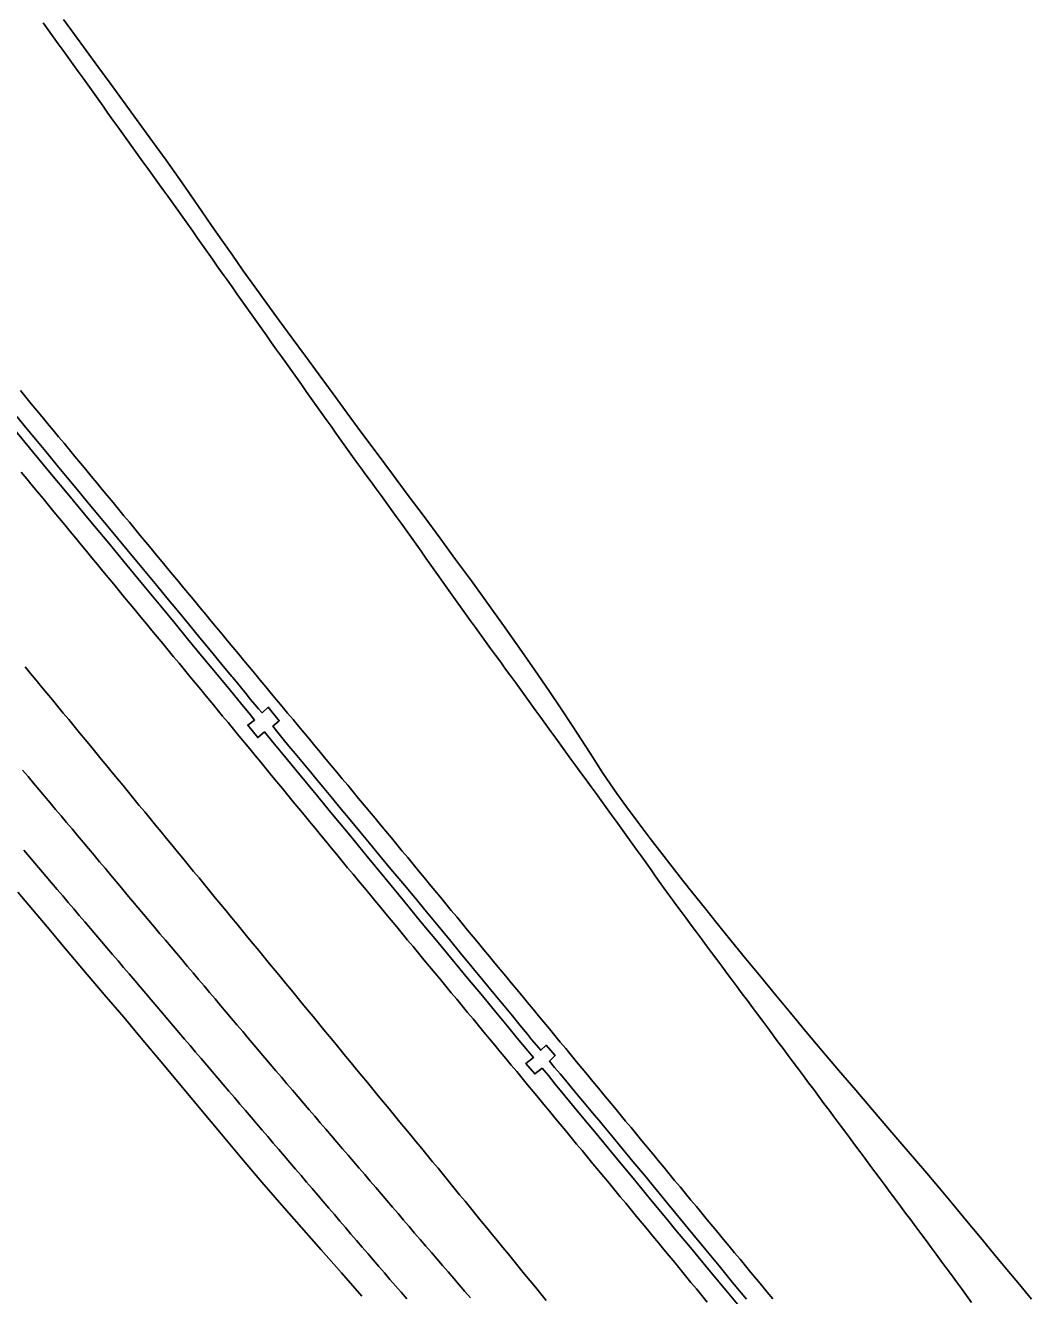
# Model space of a CAD drawing. Extents: x 1948091 to 1975253, y 787267 to 823306.
# Drawn here: x 1950834 to 1951128.5, y 819988.9 to 820360.4 of the extents above; entities that cross this region are included whole.
import ezdxf

# ---------------------------------------------------------------- set-up
doc = ezdxf.new("R2010")
doc.units = 0
doc.layers.add('RD_EX_Pavement_Markings', color=7, linetype='Continuous')
doc.layers.add('RD_EX_Road', color=7, linetype='Continuous')

msp = doc.modelspace()

# ---------------------------------------------------------------- linework, layer by layer
at = {"layer": 'RD_EX_Pavement_Markings'}
for points in [[(1951110.89, 819986.86), (1951109.41, 819988.87), (1951107.93, 819990.89), (1951106.45, 819992.9), (1951104.97, 819994.92), (1951103.49, 819996.93), (1951102, 819998.94), (1951100.52, 820000.96), (1951099.04, 820002.97), (1951097.56, 820004.98), (1951096.07, 820006.99), (1951094.57, 820008.99), (1951093.08, 820011), (1951091.59, 820013), (1951090.09, 820015.01), (1951088.6, 820017.01), (1951087.1, 820019.02), (1951085.61, 820021.02), (1951084.12, 820023.03), (1951082.62, 820025.03), (1951081.13, 820027.04), (1951079.64, 820029.04), (1951078.14, 820031.05), (1951076.65, 820033.05), (1951075.16, 820035.06), (1951073.66, 820037.06), (1951072.17, 820039.07), (1951070.67, 820041.07), (1951069.18, 820043.07), (1951067.69, 820045.08), (1951066.19, 820047.08), (1951064.7, 820049.09), (1951063.2, 820051.09), (1951061.71, 820053.1), (1951060.22, 820055.1), (1951058.72, 820057.1), (1951057.23, 820059.11), (1951055.73, 820061.11), (1951054.24, 820063.12), (1951052.74, 820065.12), (1951051.25, 820067.13), (1951049.76, 820069.13), (1951048.26, 820071.14), (1951046.77, 820073.14), (1951045.27, 820075.14), (1951043.78, 820077.15), (1951042.29, 820079.16), (1951040.8, 820081.16), (1951039.3, 820083.17), (1951037.81, 820085.17), (1951036.32, 820087.18), (1951034.83, 820089.18), (1951033.34, 820091.19), (1951031.84, 820093.2), (1951030.35, 820095.2), (1951028.86, 820097.21), (1951027.37, 820099.21), (1951025.87, 820101.22), (1951024.38, 820103.22), (1951022.92, 820105.25), (1951021.46, 820107.28), (1951020, 820109.31), (1951018.54, 820111.34), (1951017.09, 820113.38), (1951015.63, 820115.41), (1951014.17, 820117.44), (1951012.71, 820119.47), (1951011.26, 820121.5), (1951009.8, 820123.53), (1951008.34, 820125.56), (1951006.88, 820127.59), (1951005.42, 820129.62), (1951003.94, 820131.64), (1951002.47, 820133.66), (1951001, 820135.68), (1950999.53, 820137.7), (1950998.06, 820139.72), (1950996.59, 820141.74), (1950995.12, 820143.76), (1950993.65, 820145.79), (1950992.17, 820147.81), (1950990.7, 820149.83), (1950989.23, 820151.85), (1950987.76, 820153.87), (1950986.29, 820155.89), (1950984.82, 820157.91), (1950983.35, 820159.94), (1950981.88, 820161.96), (1950980.42, 820163.99), (1950978.95, 820166.01), (1950977.49, 820168.04), (1950976.02, 820170.06), (1950974.55, 820172.09), (1950973.09, 820174.11), (1950971.62, 820176.14), (1950970.16, 820178.16), (1950968.69, 820180.19), (1950967.23, 820182.21), (1950965.76, 820184.24), (1950964.29, 820186.26), (1950962.83, 820188.29), (1950961.36, 820190.32), (1950959.9, 820192.34), (1950958.44, 820194.37), (1950956.99, 820196.41), (1950955.55, 820198.45), (1950954.11, 820200.49), (1950952.66, 820202.53), (1950951.22, 820204.58), (1950949.78, 820206.62), (1950948.33, 820208.66), (1950946.89, 820210.7), (1950945.44, 820212.74), (1950943.97, 820214.76), (1950942.5, 820216.78), (1950941.03, 820218.8), (1950939.56, 820220.82), (1950938.09, 820222.84), (1950936.62, 820224.87), (1950935.15, 820226.89), (1950933.67, 820228.91), (1950932.2, 820230.93), (1950930.73, 820232.95), (1950929.26, 820234.97), (1950927.8, 820237), (1950926.35, 820239.04), (1950924.9, 820241.08), (1950923.45, 820243.11), (1950922, 820245.15), (1950920.55, 820247.19), (1950919.11, 820249.22), (1950917.66, 820251.26), (1950916.21, 820253.3), (1950914.76, 820255.34), (1950913.31, 820257.37), (1950911.86, 820259.41), (1950910.41, 820261.45), (1950908.96, 820263.49), (1950907.51, 820265.52), (1950906.07, 820267.56), (1950904.62, 820269.6), (1950903.17, 820271.64), (1950901.72, 820273.67), (1950900.27, 820275.71), (1950898.82, 820277.75), (1950897.37, 820279.79), (1950895.93, 820281.82), (1950894.49, 820283.87), (1950893.05, 820285.91), (1950891.6, 820287.95), (1950890.16, 820290), (1950888.72, 820292.04), (1950887.28, 820294.08), (1950885.84, 820296.13), (1950884.4, 820298.17), (1950882.96, 820300.21), (1950881.52, 820302.26), (1950880.08, 820304.3), (1950878.64, 820306.34), (1950877.19, 820308.38), (1950875.72, 820310.4), (1950874.24, 820312.42), (1950872.77, 820314.44), (1950871.29, 820316.45), (1950869.82, 820318.47), (1950868.34, 820320.49), (1950866.88, 820322.52), (1950865.43, 820324.56), (1950863.98, 820326.59), (1950862.53, 820328.63), (1950861.08, 820330.67), (1950859.63, 820332.7), (1950858.18, 820334.74), (1950856.74, 820336.78), (1950855.29, 820338.82), (1950853.83, 820340.85), (1950852.37, 820342.87), (1950850.9, 820344.9), (1950849.44, 820346.93), (1950847.97, 820348.95), (1950846.51, 820350.98), (1950845.05, 820353.01), (1950843.58, 820355.03), (1950842.12, 820357.06), (1950840.65, 820359.09), (1950839.18, 820361.11)], [(1950832.55, 820253.55), (1950834.14, 820251.62), (1950835.74, 820249.7), (1950837.33, 820247.77), (1950838.93, 820245.84), (1950840.52, 820243.92), (1950842.12, 820241.99), (1950843.71, 820240.07), (1950845.31, 820238.14), (1950846.9, 820236.22), (1950848.5, 820234.29), (1950850.09, 820232.37), (1950851.69, 820230.44), (1950853.28, 820228.52), (1950854.88, 820226.59), (1950856.47, 820224.67), (1950858.07, 820222.74), (1950859.66, 820220.82), (1950861.26, 820218.89), (1950862.85, 820216.97), (1950864.45, 820215.04), (1950866.04, 820213.12), (1950867.64, 820211.19), (1950869.23, 820209.26), (1950870.83, 820207.34), (1950872.42, 820205.41), (1950874.01, 820203.49), (1950875.61, 820201.56), (1950877.2, 820199.64), (1950878.8, 820197.71), (1950880.39, 820195.79), (1950881.99, 820193.86), (1950883.58, 820191.94), (1950885.18, 820190.01), (1950886.77, 820188.09), (1950888.37, 820186.16), (1950889.96, 820184.24), (1950891.56, 820182.31), (1950893.15, 820180.39), (1950894.75, 820178.47), (1950896.35, 820176.54), (1950897.95, 820174.62), (1950899.55, 820172.7), (1950901.15, 820170.78), (1950902.75, 820168.86), (1950904.35, 820166.94), (1950905.95, 820165.01), (1950907.54, 820163.09), (1950909.14, 820161.17), (1950910.74, 820159.25), (1950912.34, 820157.33), (1950913.94, 820155.4), (1950915.54, 820153.48), (1950917.14, 820151.56), (1950918.74, 820149.64), (1950920.34, 820147.72), (1950921.94, 820145.8), (1950923.53, 820143.87), (1950925.13, 820141.95), (1950926.73, 820140.03), (1950928.33, 820138.11), (1950929.93, 820136.19), (1950931.53, 820134.26), (1950933.13, 820132.34), (1950934.73, 820130.42), (1950936.33, 820128.5), (1950937.92, 820126.58), (1950939.52, 820124.65), (1950941.11, 820122.72), (1950942.71, 820120.8), (1950944.3, 820118.87), (1950945.89, 820116.95), (1950947.49, 820115.02), (1950949.08, 820113.09), (1950950.67, 820111.17), (1950952.27, 820109.24), (1950953.86, 820107.32), (1950955.45, 820105.39), (1950957.05, 820103.46), (1950958.64, 820101.54), (1950960.24, 820099.61), (1950961.83, 820097.68), (1950963.42, 820095.76), (1950965.02, 820093.83), (1950966.61, 820091.91), (1950968.2, 820089.98), (1950969.8, 820088.05), (1950971.39, 820086.13), (1950972.98, 820084.2), (1950974.58, 820082.27), (1950976.17, 820080.35), (1950977.77, 820078.42), (1950979.36, 820076.5), (1950980.95, 820074.57), (1950982.55, 820072.64), (1950984.14, 820070.72), (1950985.73, 820068.79), (1950987.33, 820066.87), (1950988.92, 820064.94), (1950990.51, 820063.01), (1950992.11, 820061.09), (1950993.7, 820059.16), (1950995.3, 820057.23), (1950996.89, 820055.31), (1950998.48, 820053.38), (1951000.08, 820051.46), (1951001.67, 820049.53), (1951003.27, 820047.61), (1951004.86, 820045.68), (1951006.45, 820043.75), (1951008.05, 820041.83), (1951009.64, 820039.9), (1951011.24, 820037.98), (1951012.83, 820036.05), (1951014.43, 820034.13), (1951016.02, 820032.2), (1951017.62, 820030.28), (1951019.21, 820028.35), (1951020.81, 820026.43), (1951022.4, 820024.5), (1951023.99, 820022.57), (1951025.59, 820020.65), (1951027.18, 820018.72), (1951028.78, 820016.8), (1951030.37, 820014.87), (1951031.97, 820012.95), (1951033.56, 820011.02), (1951035.16, 820009.1), (1951036.75, 820007.17), (1951038.34, 820005.24), (1951039.94, 820003.32), (1951041.53, 820001.39), (1951043.13, 819999.47), (1951044.72, 819997.54), (1951046.32, 819995.62), (1951047.91, 819993.69), (1951049.51, 819991.77), (1951051.1, 819989.84), (1951052.7, 819987.92)], [(1950832.81, 820229.69), (1950834.4, 820227.76), (1950835.99, 820225.83), (1950837.58, 820223.9), (1950839.17, 820221.98), (1950840.77, 820220.05), (1950842.36, 820218.12), (1950843.95, 820216.19), (1950845.54, 820214.27), (1950847.13, 820212.34), (1950848.73, 820210.41), (1950850.32, 820208.48), (1950851.91, 820206.56), (1950853.5, 820204.63), (1950855.09, 820202.7), (1950856.69, 820200.77), (1950858.28, 820198.85), (1950859.87, 820196.92), (1950861.46, 820194.99), (1950863.05, 820193.06), (1950864.65, 820191.14), (1950866.24, 820189.21), (1950867.83, 820187.28), (1950869.43, 820185.36), (1950871.02, 820183.43), (1950872.61, 820181.5), (1950874.21, 820179.58), (1950875.8, 820177.65), (1950877.39, 820175.72), (1950878.99, 820173.8), (1950880.58, 820171.87), (1950882.17, 820169.94), (1950883.77, 820168.02), (1950885.36, 820166.09), (1950886.95, 820164.17), (1950888.54, 820162.24), (1950890.13, 820160.31), (1950891.73, 820158.38), (1950893.32, 820156.45), (1950894.91, 820154.52), (1950896.5, 820152.59), (1950898.09, 820150.66), (1950899.68, 820148.73), (1950901.27, 820146.81), (1950902.86, 820144.88), (1950904.45, 820142.95), (1950906.04, 820141.02), (1950907.63, 820139.09), (1950909.22, 820137.16), (1950910.81, 820135.23), (1950912.4, 820133.3), (1950913.99, 820131.37), (1950915.58, 820129.45), (1950917.17, 820127.52), (1950918.76, 820125.59), (1950920.35, 820123.66), (1950921.94, 820121.73), (1950923.53, 820119.8), (1950925.12, 820117.87), (1950926.71, 820115.94), (1950928.31, 820114.02), (1950929.9, 820112.09), (1950931.5, 820110.17), (1950933.1, 820108.25), (1950934.69, 820106.32), (1950936.29, 820104.4), (1950937.88, 820102.47), (1950939.48, 820100.55), (1950941.08, 820098.62), (1950942.67, 820096.7), (1950944.27, 820094.78), (1950945.86, 820092.85), (1950947.46, 820090.93), (1950949.06, 820089), (1950950.65, 820087.08), (1950952.25, 820085.15), (1950953.84, 820083.23), (1950955.44, 820081.31), (1950957.04, 820079.38), (1950958.63, 820077.46), (1950960.23, 820075.53), (1950961.82, 820073.61), (1950963.42, 820071.68), (1950965.02, 820069.76), (1950966.61, 820067.84), (1950968.21, 820065.91), (1950969.8, 820063.99), (1950971.4, 820062.06), (1950972.99, 820060.14), (1950974.59, 820058.21), (1950976.18, 820056.29), (1950977.78, 820054.36), (1950979.37, 820052.44), (1950980.97, 820050.51), (1950982.56, 820048.59), (1950984.16, 820046.66), (1950985.75, 820044.74), (1950987.35, 820042.81), (1950988.94, 820040.88), (1950990.54, 820038.96), (1950992.13, 820037.03), (1950993.73, 820035.11), (1950995.32, 820033.18), (1950996.91, 820031.26), (1950998.51, 820029.33), (1951000.1, 820027.41), (1951001.7, 820025.48), (1951003.29, 820023.56), (1951004.89, 820021.63), (1951006.48, 820019.71), (1951008.08, 820017.78), (1951009.67, 820015.85), (1951011.27, 820013.93), (1951012.86, 820012), (1951014.45, 820010.08), (1951016.05, 820008.15), (1951017.64, 820006.23), (1951019.24, 820004.3), (1951020.83, 820002.37), (1951022.42, 820000.44), (1951024.01, 819998.51), (1951025.6, 819996.59), (1951027.19, 819994.66), (1951028.78, 819992.73), (1951030.37, 819990.8), (1951031.96, 819988.87), (1951033.56, 819986.94)], [(1950986.45, 819987.42), (1950984.86, 819989.36), (1950983.28, 819991.29), (1950981.69, 819993.22), (1950980.11, 819995.16), (1950978.52, 819997.09), (1950976.94, 819999.02), (1950975.36, 820000.96), (1950973.77, 820002.89), (1950972.19, 820004.83), (1950970.6, 820006.76), (1950969.02, 820008.69), (1950967.43, 820010.63), (1950965.85, 820012.56), (1950964.26, 820014.49), (1950962.68, 820016.43), (1950961.09, 820018.36), (1950959.51, 820020.29), (1950957.92, 820022.23), (1950956.33, 820024.16), (1950954.75, 820026.09), (1950953.16, 820028.02), (1950951.57, 820029.95), (1950949.98, 820031.88), (1950948.39, 820033.81), (1950946.8, 820035.74), (1950945.21, 820037.67), (1950943.62, 820039.6), (1950942.03, 820041.53), (1950940.44, 820043.46), (1950938.85, 820045.39), (1950937.26, 820047.32), (1950935.68, 820049.25), (1950934.09, 820051.17), (1950932.5, 820053.1), (1950930.91, 820055.03), (1950929.32, 820056.96), (1950927.73, 820058.89), (1950926.14, 820060.82), (1950924.55, 820062.75), (1950922.96, 820064.68), (1950921.37, 820066.61), (1950919.78, 820068.54), (1950918.19, 820070.47), (1950916.6, 820072.4), (1950915.02, 820074.33), (1950913.43, 820076.26), (1950911.84, 820078.19), (1950910.25, 820080.12), (1950908.66, 820082.05), (1950907.07, 820083.98), (1950905.48, 820085.91), (1950903.89, 820087.84), (1950902.3, 820089.77), (1950900.71, 820091.7), (1950899.13, 820093.63), (1950897.54, 820095.56), (1950895.95, 820097.49), (1950894.36, 820099.42), (1950892.77, 820101.36), (1950891.18, 820103.29), (1950889.59, 820105.22), (1950888.01, 820107.15), (1950886.42, 820109.08), (1950884.83, 820111.01), (1950883.24, 820112.94), (1950881.65, 820114.87), (1950880.06, 820116.8), (1950878.47, 820118.73), (1950876.89, 820120.66), (1950875.3, 820122.59), (1950873.71, 820124.52), (1950872.12, 820126.45), (1950870.53, 820128.38), (1950868.94, 820130.31), (1950867.35, 820132.24), (1950865.77, 820134.17), (1950864.18, 820136.1), (1950862.59, 820138.03), (1950861, 820139.96), (1950859.41, 820141.89), (1950857.82, 820143.82), (1950856.23, 820145.75), (1950854.64, 820147.68), (1950853.05, 820149.61), (1950851.46, 820151.54), (1950849.87, 820153.46), (1950848.28, 820155.39), (1950846.68, 820157.32), (1950845.09, 820159.25), (1950843.5, 820161.18), (1950841.91, 820163.1), (1950840.32, 820165.03), (1950838.72, 820166.96), (1950837.13, 820168.89), (1950835.54, 820170.81), (1950833.95, 820172.74)], [(1950964.26, 819988.2), (1950962.62, 819990.09), (1950960.99, 819991.99), (1950959.36, 819993.88), (1950957.72, 819995.77), (1950956.09, 819997.66), (1950954.46, 819999.56), (1950952.82, 820001.45), (1950951.19, 820003.34), (1950949.56, 820005.23), (1950947.92, 820007.13), (1950946.3, 820009.03), (1950944.67, 820010.93), (1950943.05, 820012.83), (1950941.42, 820014.73), (1950939.8, 820016.63), (1950938.18, 820018.53), (1950936.55, 820020.43), (1950934.93, 820022.33), (1950933.3, 820024.23), (1950931.68, 820026.13), (1950930.05, 820028.03), (1950928.43, 820029.93), (1950926.8, 820031.83), (1950925.18, 820033.73), (1950923.55, 820035.63), (1950921.93, 820037.53), (1950920.3, 820039.43), (1950918.68, 820041.33), (1950917.05, 820043.23), (1950915.43, 820045.13), (1950913.8, 820047.03), (1950912.18, 820048.93), (1950910.56, 820050.83), (1950908.93, 820052.73), (1950907.31, 820054.63), (1950905.68, 820056.53), (1950904.06, 820058.43), (1950902.44, 820060.34), (1950900.83, 820062.25), (1950899.21, 820064.16), (1950897.6, 820066.07), (1950895.99, 820067.98), (1950894.37, 820069.89), (1950892.76, 820071.8), (1950891.15, 820073.7), (1950889.53, 820075.61), (1950887.92, 820077.52), (1950886.31, 820079.43), (1950884.69, 820081.34), (1950883.08, 820083.25), (1950881.47, 820085.16), (1950879.85, 820087.07), (1950878.24, 820088.98), (1950876.63, 820090.89), (1950875.01, 820092.8), (1950873.4, 820094.71), (1950871.79, 820096.62), (1950870.17, 820098.53), (1950868.56, 820100.44), (1950866.96, 820102.36), (1950865.35, 820104.27), (1950863.74, 820106.19), (1950862.13, 820108.1), (1950860.53, 820110.02), (1950858.92, 820111.93), (1950857.31, 820113.85), (1950855.71, 820115.76), (1950854.1, 820117.68), (1950852.49, 820119.59), (1950850.88, 820121.51), (1950849.28, 820123.42), (1950847.67, 820125.34), (1950846.06, 820127.25), (1950844.46, 820129.17), (1950842.85, 820131.08), (1950841.24, 820133), (1950839.64, 820134.91), (1950838.03, 820136.83), (1950836.42, 820138.74), (1950834.81, 820140.66), (1950833.21, 820142.57)], [(1950945.61, 819987.93), (1950943.97, 819989.82), (1950942.34, 819991.71), (1950940.7, 819993.6), (1950939.06, 819995.49), (1950937.43, 819997.38), (1950935.79, 819999.27), (1950934.17, 820001.17), (1950932.54, 820003.07), (1950930.92, 820004.97), (1950929.29, 820006.87), (1950927.67, 820008.77), (1950926.04, 820010.67), (1950924.42, 820012.57), (1950922.79, 820014.47), (1950921.17, 820016.37), (1950919.54, 820018.27), (1950917.92, 820020.17), (1950916.29, 820022.07), (1950914.67, 820023.97), (1950913.04, 820025.87), (1950911.42, 820027.77), (1950909.8, 820029.67), (1950908.17, 820031.57), (1950906.55, 820033.47), (1950904.92, 820035.37), (1950903.3, 820037.27), (1950901.67, 820039.17), (1950900.05, 820041.07), (1950898.42, 820042.97), (1950896.8, 820044.87), (1950895.17, 820046.77), (1950893.55, 820048.67), (1950891.92, 820050.57), (1950890.3, 820052.47), (1950888.68, 820054.38), (1950887.06, 820056.28), (1950885.44, 820058.18), (1950883.82, 820060.09), (1950882.2, 820061.99), (1950880.58, 820063.89), (1950878.96, 820065.8), (1950877.34, 820067.7), (1950875.72, 820069.6), (1950874.1, 820071.51), (1950872.48, 820073.41), (1950870.85, 820075.32), (1950869.23, 820077.22), (1950867.61, 820079.12), (1950865.99, 820081.03), (1950864.37, 820082.93), (1950862.75, 820084.83), (1950861.13, 820086.74), (1950859.51, 820088.64), (1950857.89, 820090.54), (1950856.27, 820092.45), (1950854.65, 820094.35), (1950853.03, 820096.25), (1950851.41, 820098.16), (1950849.79, 820100.06), (1950848.17, 820101.96), (1950846.55, 820103.87), (1950844.92, 820105.77), (1950843.3, 820107.68), (1950841.68, 820109.58), (1950840.06, 820111.48), (1950838.44, 820113.39), (1950836.82, 820115.29), (1950835.2, 820117.19), (1950833.58, 820119.1)]]:
    msp.add_lwpolyline(points, dxfattribs=at)
at = {"layer": 'RD_EX_Road'}
for points in [[(1950845.17, 820362.14), (1950848.38, 820357.72), (1950851.77, 820353.06), (1950855.23, 820348.31), (1950858.77, 820343.47), (1950862.38, 820338.54), (1950865.79, 820333.88), (1950871.23, 820326.43), (1950875.19, 820320.97), (1950879.87, 820314.32), (1950885.52, 820306.15), (1950888.48, 820301.87), (1950891.51, 820297.54), (1950894.59, 820293.13), (1950897.78, 820288.62), (1950901.13, 820283.93), (1950904.64, 820279.08), (1950908.31, 820274.06), (1950912.1, 820268.89), (1950915.98, 820263.6), (1950919.96, 820258.18), (1950924.03, 820252.64), (1950928.2, 820246.96), (1950932.5, 820241.15), (1950936.92, 820235.19), (1950941.46, 820229.09), (1950946.06, 820222.91), (1950950.67, 820216.7), (1950955.29, 820210.46), (1950959.91, 820204.2), (1950964.55, 820197.87), (1950969.21, 820191.43), (1950973.89, 820184.88), (1950978.59, 820178.22), (1950983.08, 820171.78), (1950987.15, 820165.86), (1950990.78, 820160.47), (1950993.99, 820155.62), (1950999.23, 820147.55), (1951002.99, 820141.69), (1951007.08, 820135.7), (1951009.93, 820131.77), (1951013.32, 820127.22), (1951016.87, 820122.52), (1951020.22, 820118.14), (1951026.3, 820110.33), (1951029.32, 820106.54), (1951032.7, 820102.33), (1951036.44, 820097.7), (1951040.55, 820092.65), (1951044.85, 820087.38), (1951049.18, 820082.1), (1951053.55, 820076.82), (1951057.94, 820071.52), (1951062.43, 820066.13), (1951067.11, 820060.57), (1951071.97, 820054.84), (1951077.01, 820048.93), (1951081.93, 820043.19), (1951086.43, 820037.93), (1951090.52, 820033.15), (1951094.2, 820028.86), (1951097.75, 820024.69), (1951101.47, 820020.28), (1951105.36, 820015.63), (1951109.42, 820010.74), (1951113.49, 820005.81), (1951117.43, 820001.06), (1951121.23, 819996.49), (1951124.88, 819992.11), (1951128.45, 819987.82)], [(1950831.5, 820246.02), (1950834.55, 820242.3), (1950837.54, 820238.68), (1950840.45, 820235.15), (1950843.34, 820231.64), (1950846.27, 820228.11), (1950849.23, 820224.54), (1950852.22, 820220.93), (1950855.2, 820217.34), (1950858.12, 820213.81), (1950861, 820210.35), (1950863.83, 820206.95), (1950866.65, 820203.54), (1950869.53, 820200.08), (1950872.45, 820196.56), (1950875.42, 820192.97), (1950878.49, 820189.27), (1950881.72, 820185.37), (1950885.09, 820181.29), (1950888.61, 820177.03), (1950891.93, 820173), (1950894.43, 820169.96), (1950894.7, 820169.63), (1950896.92, 820166.91), (1950898.58, 820164.84), (1950899.92, 820163.19), (1950901.14, 820161.73), (1950902.25, 820160.44), (1950903.25, 820159.34), (1950905.07, 820160.96), (1950908.28, 820157), (1950906.45, 820155.37), (1950907.9, 820153.57), (1950909.46, 820151.64), (1950911.14, 820149.58), (1950912.94, 820147.4), (1950914.87, 820145.08), (1950916.94, 820142.6), (1950919.14, 820139.96), (1950921.47, 820137.17), (1950923.92, 820134.24), (1950926.46, 820131.18), (1950929.09, 820128), (1950931.82, 820124.7), (1950934.69, 820121.23), (1950937.75, 820117.53), (1950940.99, 820113.62), (1950944.43, 820109.48), (1950947.93, 820105.26), (1950951.37, 820101.11), (1950954.76, 820097.01), (1950957.52, 820093.66), (1950958.09, 820092.98), (1950961.38, 820088.99), (1950964.65, 820085.04), (1950967.9, 820081.11), (1950971.13, 820077.21), (1950974.08, 820073.64), (1950976.51, 820070.7), (1950978.4, 820068.38), (1950979.77, 820066.69), (1950980.92, 820065.28), (1950982.14, 820063.8), (1950983.43, 820062.24), (1950984.81, 820060.62), (1950986.42, 820062.08), (1950989, 820059.05), (1950987.34, 820057.41), (1950988.87, 820055.61), (1950990.45, 820053.76), (1950992.06, 820051.84), (1950993.7, 820049.86), (1950995.51, 820047.68), (1950997.61, 820045.15), (1951000, 820042.28), (1951002.37, 820039.44), (1951002.68, 820039.06), (1951005.58, 820035.58), (1951008.62, 820031.92), (1951011.81, 820028.07), (1951015.13, 820024.04), (1951018.57, 820019.87), (1951022.09, 820015.6), (1951025.68, 820011.24), (1951029.35, 820006.79), (1951033.11, 820002.22), (1951036.98, 819997.53), (1951040.95, 819992.73), (1951045.03, 819987.8)], [(1950830.76, 820242.25), (1950836.14, 820235.73), (1950841.16, 820229.63), (1950846.68, 820222.98), (1950852.71, 820215.77), (1950858.42, 820208.89), (1950863.72, 820202.46), (1950868.8, 820196.31), (1950873.63, 820190.47), (1950877.81, 820185.4), (1950881.46, 820180.96), (1950885.57, 820176), (1950890.12, 820170.54), (1950893.95, 820165.93), (1950896.97, 820162.27), (1950899.74, 820158.86), (1950901.06, 820157.21), (1950899.06, 820155.71), (1950901.99, 820152.05), (1950903.94, 820153.73), (1950906.39, 820150.76), (1950909.32, 820147.24), (1950913.46, 820142.25), (1950919.55, 820134.87), (1950922.95, 820130.76), (1950928.94, 820123.5), (1950934.04, 820117.33), (1950939.24, 820111.01), (1950944.62, 820104.42), (1950949.66, 820098.31), (1950954.32, 820092.72), (1950958.9, 820087.2), (1950963.43, 820081.72), (1950967.73, 820076.55), (1950971.71, 820071.78), (1950975.09, 820067.69), (1950977.94, 820064.18), (1950981.02, 820060.46), (1950982.69, 820058.47), (1950980.5, 820056.75), (1950983.05, 820053.7), (1950985.23, 820055.33), (1950987.04, 820053.2), (1950989.06, 820050.73), (1950991.86, 820047.31), (1950995.99, 820042.31), (1951001, 820036.28), (1951006.4, 820029.77), (1951011.85, 820023.21), (1951016.95, 820017.01), (1951021.86, 820011.06), (1951024.29, 820008.12), (1951029.11, 820002.32), (1951034, 819996.42), (1951038.95, 819990.43), (1951043.82, 819984.55)], [(1950831.79, 820106.9), (1950838.2, 820099.29), (1950841.43, 820095.44), (1950844.66, 820091.57), (1950851.02, 820084.02), (1950857.11, 820076.9), (1950862.79, 820070.25), (1950867.93, 820064.15), (1950873.16, 820057.88), (1950879.15, 820050.77), (1950885.39, 820043.33), (1950891.37, 820036.09), (1950897.25, 820029.01), (1950903.18, 820022.04), (1950909.06, 820015.27), (1950914.8, 820008.76), (1950920.55, 820002.26), (1950926.47, 819995.53), (1950932.43, 819988.72)]]:
    msp.add_lwpolyline(points, dxfattribs=at)

doc.saveas('drawing.dxf')
